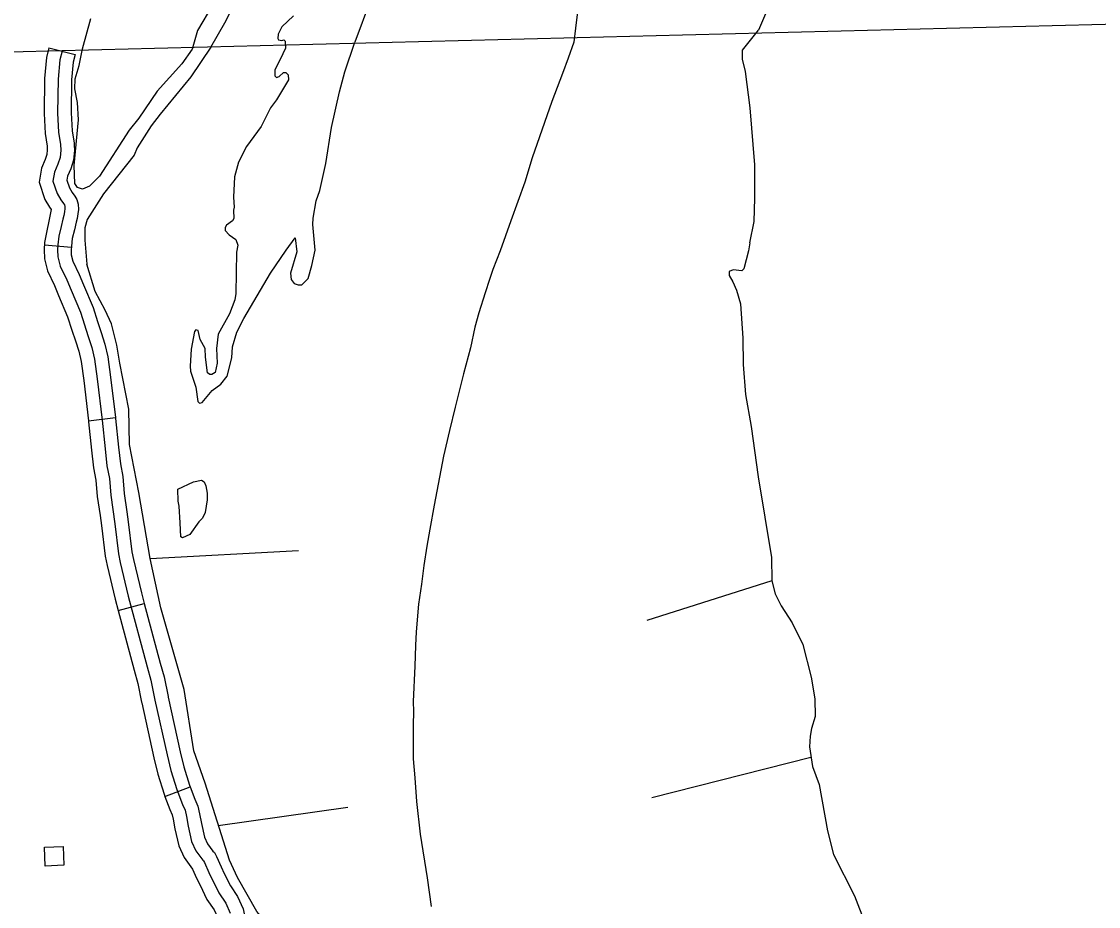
# Model space of a CAD drawing. Extents: x -19 to 366, y -4 to 359.
# Drawn here: x 143.649 to 144.78, y 199.047 to 199.977 of the extents above; entities that cross this region are included whole.
import ezdxf

# ---------------------------------------------------------------- set-up
doc = ezdxf.new("R2010")
doc.units = 0
for name, color, linetype in [('21', 7, 'Continuous'), ('R_Alt Surface', 7, 'Continuous'), ('R_Border Prem', 7, 'Continuous'), ('Sheet Fence', 7, 'Continuous'), ('T_Indications', 7, 'Continuous')]:
    doc.layers.add(name, color=color, linetype=linetype)

msp = doc.modelspace()

# ---------------------------------------------------------------- linework, layer by layer
at = {"layer": '21'}
msp.add_lwpolyline([(143.6922, 199.1104), (143.6931, 199.0907), (143.6733, 199.0899), (143.6725, 199.1096)], close=True, dxfattribs=at)
at = {"layer": 'R_Alt Surface'}
msp.add_lwpolyline([(144.2325, 199.9869), (144.2305, 199.9699), (144.2286, 199.9551), (144.2227, 199.9382), (144.2167, 199.9222), (144.2056, 199.8929), (144.1847, 199.8335), (144.1771, 199.8081), (144.1624, 199.7676), (144.1511, 199.736), (144.1435, 199.7165), (144.1402, 199.7058), (144.1354, 199.6919), (144.129, 199.6709), (144.1246, 199.6557), (144.1202, 199.6341), (144.1129, 199.6069), (144.1039, 199.5719), (144.098, 199.5473), (144.0917, 199.5204), (144.082, 199.4687), (144.0773, 199.4438), (144.0742, 199.4257), (144.071, 199.4056), (144.0687, 199.3859), (144.0656, 199.365), (144.0631, 199.3358), (144.0624, 199.3213), (144.0615, 199.2997), (144.06, 199.2627), (144.0601, 199.252), (144.06, 199.2378), (144.06, 199.2023), (144.0615, 199.1826), (144.0635, 199.1576), (144.0673, 199.1233), (144.0747, 199.0775), (144.0788, 199.0474)], dxfattribs=at)
at = {"layer": 'R_Border Prem'}
for points in [[(144.5338, 200.3137), (144.5309, 200.303), (144.5297, 200.2679), (144.5279, 200.2578), (144.5242, 200.2448), (144.5195, 200.2351), (144.4919, 200.1971), (144.4863, 200.1882), (144.4835, 200.1798), (144.4755, 200.1384), (144.4667, 200.1177), (144.4542, 200.0985), (144.4537, 200.0896), (144.4569, 200.0732), (144.4556, 200.0663), (144.4436, 200.0358), (144.4407, 200.0258), (144.4373, 200.0077), (144.4319, 199.9899), (144.4226, 199.9676)], [(143.806, 200.1295), (143.8101, 200.1321), (143.8146, 200.1296), (143.8151, 200.1243), (143.8125, 200.0976), (143.8082, 200.0725), (143.8053, 200.0422), (143.8003, 200.0257), (143.789, 200.0047), (143.7892, 199.9985), (143.7962, 199.9936), (143.8012, 199.9937), (143.8085, 199.996), (143.8366, 200.012), (143.8436, 200.0124), (143.8498, 200.009), (143.8511, 200.0043), (143.849, 199.994), (143.8335, 199.9673), (143.8276, 199.9476)], [(143.8473, 199.9499), (143.8622, 199.9754), (143.8876, 200.0257)], [(144.0152, 199.9991), (143.9985, 199.955)], [(143.7126, 199.9482), (143.7215, 199.9798)], [(143.9341, 199.9829), (143.9221, 199.9711), (143.918, 199.9634), (143.9176, 199.9588), (143.9186, 199.9575), (143.9218, 199.9569)], [(144.4133, 199.7443), (144.4179, 199.7668), (144.4187, 199.7911), (144.4188, 199.8264), (144.4139, 199.8861), (144.409, 199.9244), (144.4058, 199.9373), (144.4059, 199.9466), (144.4226, 199.9676)], [(143.8489, 199.5892), (143.858, 199.5959), (143.8646, 199.6044), (143.8696, 199.6236), (143.87, 199.6352), (143.8747, 199.6506), (143.8819, 199.6648), (143.9102, 199.7124), (143.9264, 199.7367), (143.9359, 199.7497), (143.9378, 199.735), (143.9311, 199.7125), (143.9316, 199.7058), (143.9348, 199.7017), (143.939, 199.7001), (143.943, 199.7003), (143.9496, 199.7068), (143.9533, 199.7206), (143.9569, 199.7367), (143.9544, 199.7637), (143.9547, 199.7701), (143.9579, 199.7884), (143.9617, 199.7992), (143.9681, 199.8276), (143.974, 199.8653), (143.9824, 199.903), (143.9882, 199.9239), (143.9985, 199.955)], [(143.9218, 199.9569), (143.9241, 199.9575), (143.9255, 199.956), (143.9257, 199.9488), (143.923, 199.9429)], [(143.8276, 199.9476), (143.8168, 199.9323), (143.7911, 199.9037), (143.7718, 199.8751), (143.7617, 199.8625), (143.7306, 199.8144), (143.7201, 199.8038), (143.7126, 199.8007), (143.7072, 199.8025), (143.7047, 199.8068), (143.704, 199.8256), (143.7085, 199.8735), (143.7075, 199.8917), (143.7044, 199.9061), (143.7048, 199.9165), (143.7092, 199.9305), (143.7126, 199.9482)], [(143.8473, 199.9499), (143.8265, 199.9187), (143.7943, 199.8796), (143.7848, 199.8671), (143.7699, 199.844), (143.7668, 199.8363), (143.7348, 199.7957), (143.7174, 199.7689), (143.715, 199.7601), (143.7152, 199.7472), (143.7173, 199.722)], [(143.923, 199.9429), (143.9146, 199.9258), (143.9145, 199.9197), (143.9164, 199.918), (143.919, 199.919), (143.9237, 199.9231), (143.9262, 199.9233), (143.9285, 199.9207), (143.9288, 199.9155), (143.9163, 199.8945), (143.91, 199.8861), (143.9003, 199.8664), (143.8848, 199.8455), (143.8765, 199.8289), (143.8722, 199.8136), (143.8712, 199.7922), (143.8719, 199.7819), (143.8712, 199.7785), (143.8715, 199.7698), (143.87, 199.7673), (143.8638, 199.7628), (143.8625, 199.7603), (143.8626, 199.7573), (143.8666, 199.7526), (143.8735, 199.748), (143.8759, 199.7419), (143.8745, 199.7345), (143.8736, 199.6912), (143.8727, 199.6846), (143.8669, 199.6697), (143.8552, 199.6485), (143.8533, 199.6334), (143.8539, 199.6179), (143.852, 199.608), (143.8484, 199.6062), (143.8463, 199.6062), (143.844, 199.6077), (143.8419, 199.6242), (143.8414, 199.6335), (143.8363, 199.6429), (143.8341, 199.6524), (143.8316, 199.6529), (143.8301, 199.6512), (143.8268, 199.6327), (143.8255, 199.6147), (143.826, 199.6097), (143.8317, 199.5929), (143.8338, 199.5778), (143.8356, 199.5759), (143.8384, 199.5767), (143.8489, 199.5892)], [(144.4133, 199.7443), (144.4121, 199.7358), (144.4071, 199.7169), (144.405, 199.715), (144.3959, 199.716), (144.3919, 199.7142), (144.3916, 199.7099), (144.3957, 199.7033), (144.3996, 199.6948), (144.4038, 199.6804), (144.406, 199.6444), (144.4066, 199.6165), (144.4088, 199.5852), (144.4149, 199.5515), (144.4223, 199.4985), (144.4364, 199.414), (144.4366, 199.3893), (144.44, 199.3757), (144.4464, 199.3631), (144.4581, 199.3452), (144.469, 199.3226), (144.4778, 199.2883), (144.4816, 199.2654), (144.4822, 199.247), (144.4784, 199.2344), (144.477, 199.2264), (144.4762, 199.2152), (144.4792, 199.1944), (144.4863, 199.1755), (144.4949, 199.1268), (144.5015, 199.1021), (144.5234, 199.0587), (144.5346, 199.0296)], [(143.919, 199.0176), (143.9129, 199.0223), (143.9009, 199.0358), (143.8957, 199.0422), (143.8753, 199.0778), (143.8669, 199.0961), (143.8415, 199.177), (143.8294, 199.211), (143.8194, 199.2754), (143.7947, 199.3609), (143.7837, 199.4129), (143.7719, 199.4822), (143.7619, 199.5326), (143.7612, 199.5698), (143.7519, 199.618), (143.7486, 199.6368), (143.743, 199.6593), (143.7364, 199.6738), (143.726, 199.6931), (143.7173, 199.722)], [(143.8128, 199.4856), (143.8292, 199.4932), (143.8375, 199.4952), (143.8402, 199.4932), (143.8421, 199.489), (143.8436, 199.4813), (143.8435, 199.4746), (143.8414, 199.4613), (143.8386, 199.4552), (143.8349, 199.4514), (143.8252, 199.4379), (143.8177, 199.4346), (143.816, 199.4355), (143.815, 199.4503)], [(143.815, 199.4503), (143.8142, 199.4678), (143.8132, 199.4731), (143.8128, 199.4856)], [(143.7837, 199.4129), (143.9396, 199.4212)], [(144.4366, 199.3893), (144.3054, 199.3479)], [(144.4775, 199.204), (144.3107, 199.1616)], [(143.8552, 199.1324), (143.9912, 199.1516)]]:
    msp.add_lwpolyline(points, dxfattribs=at)
at = {"layer": 'Sheet Fence'}
for points in [[(146.7783, 1.697), (146.5788, 10.3131), (146.3785, 18.9294), (146.1776, 27.5458), (145.9759, 36.1624), (145.7736, 44.7791), (145.5705, 53.396), (145.3668, 62.013), (145.1624, 70.6301), (144.9572, 79.2474), (144.7514, 87.8648), (144.5449, 96.4823), (144.3377, 105.1), (144.1299, 113.7179), (143.9213, 122.3359), (143.712, 130.954), (143.5021, 139.5723), (143.2915, 148.1907), (143.0802, 156.8092), (142.8682, 165.4279), (142.6555, 174.0468), (142.4422, 182.6658), (142.2282, 191.2849), (142.0135, 199.9042), (141.7981, 208.5236), (141.582, 217.1432), (141.3653, 225.7629), (141.1479, 234.3828), (140.9298, 243.0028), (140.711, 251.623), (140.4916, 260.2433), (140.2715, 268.8638), (140.0508, 277.4844), (139.8293, 286.1051), (139.6072, 294.726), (139.3845, 303.3471), (139.161, 311.9683), (138.937, 320.5896), (138.7122, 329.2111), (138.4868, 337.8328), (138.2607, 346.4546)], [(0, 198.1326), (7.1014, 198.137), (14.2028, 198.1503), (21.3042, 198.1724), (28.4055, 198.2034), (35.5068, 198.2433), (42.6081, 198.292), (49.7092, 198.3496), (56.8103, 198.4161), (63.9113, 198.4913), (71.0123, 198.5755), (78.1131, 198.6685), (85.2137, 198.7704), (92.3143, 198.8811), (99.4147, 199.0007), (106.5149, 199.1291), (113.615, 199.2664), (120.7149, 199.4126), (127.8146, 199.5676), (134.9141, 199.7315), (142.0135, 199.9042), (149.1125, 200.0858), (156.2114, 200.2762), (163.31, 200.4755), (170.4084, 200.6837), (177.5065, 200.9007), (184.6043, 201.1265), (191.7018, 201.3612), (198.799, 201.6048), (205.896, 201.8572), (212.9926, 202.1185), (220.0888, 202.3886), (227.1848, 202.6676), (234.2803, 202.9554), (241.3755, 203.2521), (248.4704, 203.5576), (255.5648, 203.872), (262.6589, 204.1952), (269.7525, 204.5273), (276.8457, 204.8682), (283.9385, 205.218), (291.0309, 205.5766), (298.1228, 205.9441), (305.2142, 206.3204), (312.3051, 206.7056), (319.3956, 207.0996), (326.4856, 207.5024), (333.5751, 207.9141), (340.664, 208.3347)], [(0, 189.5162), (7.1121, 189.5206), (14.2243, 189.5339), (21.3364, 189.556), (28.4484, 189.5869), (35.5605, 189.6267), (42.6725, 189.6754), (49.7844, 189.7329), (56.8962, 189.7992), (64.0079, 189.8744), (71.1196, 189.9584), (78.2311, 190.0512), (85.3425, 190.1529), (92.4538, 190.2635), (99.5649, 190.3829), (106.6759, 190.5111), (113.7867, 190.6482), (120.8974, 190.7941), (128.0078, 190.9489), (135.1181, 191.1125), (142.2282, 191.2849), (149.338, 191.4662), (156.4476, 191.6563), (163.5569, 191.8553), (170.666, 192.0631), (177.7749, 192.2798), (184.8835, 192.5053), (191.9917, 192.7396), (199.0997, 192.9828), (206.2074, 193.2348), (213.3147, 193.4956), (220.4218, 193.7653), (227.5285, 194.0438), (234.6348, 194.3312), (241.7408, 194.6274), (248.8464, 194.9324), (255.9516, 195.2463), (263.0564, 195.569), (270.1608, 195.9005), (277.2648, 196.2409), (284.3683, 196.5901), (291.4715, 196.9481), (298.5741, 197.315), (305.6763, 197.6907), (312.7781, 198.0753), (319.8793, 198.4686), (326.9801, 198.8708), (334.0804, 199.2818), (341.1801, 199.7017)]]:
    msp.add_spline(points, degree=3, dxfattribs=at)
at = {"layer": 'T_Indications'}
for p, q in [((143.6774, 199.9493), (143.7049, 199.9422)), ((143.7009, 199.7395), (143.6726, 199.7419)), ((143.7188, 199.5575), (143.7471, 199.5608)), ((143.7501, 199.3582), (143.7775, 199.3655)), ((143.7992, 199.163), (143.8258, 199.1729))]:
    msp.add_line(p, q, dxfattribs=at)
for points in [[(143.6774, 199.9493), (143.6747, 199.939), (143.6728, 199.9169), (143.6722, 199.8803), (143.6733, 199.859), (143.6754, 199.846), (143.6754, 199.8454)], [(143.6911, 199.9457), (143.6888, 199.9366), (143.687, 199.9162), (143.6864, 199.8805), (143.6875, 199.8606), (143.6895, 199.8475), (143.6899, 199.8417), (143.6891, 199.8341), (143.6868, 199.8271), (143.6833, 199.8186), (143.6816, 199.8091), (143.6859, 199.7961), (143.6899, 199.7896), (143.6926, 199.7857), (143.6936, 199.7841), (143.6941, 199.7826), (143.6941, 199.78), (143.6938, 199.7771), (143.6929, 199.7728)], [(143.7049, 199.9422), (143.7028, 199.9342), (143.7012, 199.9154), (143.7006, 199.8808), (143.7016, 199.8621), (143.7037, 199.8491), (143.7038, 199.8471)], [(143.6754, 199.8454), (143.6756, 199.842), (143.6751, 199.8371), (143.6735, 199.832), (143.6696, 199.8226), (143.6669, 199.8081), (143.673, 199.79), (143.678, 199.7818), (143.6797, 199.7793), (143.6728, 199.7448)], [(143.7038, 199.8471), (143.7041, 199.8414), (143.7031, 199.8312), (143.7002, 199.8221), (143.697, 199.8145), (143.6962, 199.8102), (143.6989, 199.8021), (143.7018, 199.7973), (143.7045, 199.7934), (143.7066, 199.79), (143.7082, 199.7851), (143.7084, 199.7793), (143.7078, 199.7748), (143.7069, 199.77), (143.706, 199.7659), (143.7041, 199.7581), (143.7017, 199.7488)], [(143.693, 199.773), (143.6921, 199.7691), (143.6903, 199.7615), (143.6877, 199.7513), (143.6868, 199.7422), (143.6864, 199.7371), (143.6866, 199.7296), (143.6891, 199.72), (143.6962, 199.7055), (143.7006, 199.6946), (143.7104, 199.6715), (143.7187, 199.6459), (143.7224, 199.6343), (143.7251, 199.6221), (143.728, 199.6014), (143.7331, 199.5581), (143.7363, 199.5281), (143.7383, 199.5101), (143.7408, 199.4969), (143.7423, 199.4795), (143.7465, 199.4494), (143.7504, 199.4176), (143.7522, 199.4088), (143.7607, 199.3734), (143.7805, 199.2992), (143.7844, 199.285), (143.7887, 199.2642), (143.8014, 199.2066), (143.8054, 199.1903), (143.8117, 199.1701), (143.8175, 199.1545), (143.8203, 199.1484), (143.8217, 199.1419), (143.8237, 199.1319), (143.8271, 199.1156), (143.8317, 199.1059), (143.8388, 199.0961), (143.8396, 199.0952), (143.8406, 199.0935), (143.8452, 199.0831), (143.8556, 199.0618), (143.8631, 199.0509), (143.8678, 199.0405)], [(143.7017, 199.7488), (143.701, 199.7409), (143.7006, 199.7367), (143.7008, 199.7317), (143.7025, 199.725), (143.7092, 199.7112), (143.7137, 199.7001), (143.7237, 199.6765), (143.7285, 199.6616)], [(143.6728, 199.7448), (143.6722, 199.7375), (143.6725, 199.7276), (143.6758, 199.7151), (143.6832, 199.6997), (143.6875, 199.6892), (143.697, 199.6665), (143.7015, 199.6528)], [(143.7285, 199.6616), (143.7322, 199.6503), (143.7361, 199.6379), (143.7391, 199.6246), (143.7421, 199.6032), (143.7471, 199.5608)], [(143.7015, 199.6528), (143.7052, 199.6416), (143.7087, 199.6306), (143.7111, 199.6196), (143.7139, 199.5996), (143.7188, 199.5575)], [(143.7188, 199.5575), (143.719, 199.5565), (143.7222, 199.5265), (143.7243, 199.508), (143.7267, 199.495), (143.7281, 199.4779), (143.731, 199.4579)], [(143.7471, 199.5608), (143.7472, 199.5597), (143.7505, 199.5296), (143.7524, 199.5122), (143.7549, 199.4988), (143.7564, 199.481), (143.7591, 199.4619)], [(143.731, 199.4579), (143.7324, 199.4475), (143.7363, 199.4152), (143.7384, 199.4056), (143.747, 199.37), (143.7501, 199.3582)], [(143.7591, 199.4619), (143.7606, 199.4512), (143.7644, 199.4199), (143.7661, 199.4119), (143.7745, 199.3769), (143.7775, 199.3655)], [(143.7775, 199.3655), (143.7942, 199.3029), (143.7982, 199.2884), (143.8025, 199.2679)], [(143.7501, 199.3582), (143.7668, 199.2955), (143.7706, 199.2817), (143.7747, 199.2621)], [(143.7747, 199.2621), (143.7749, 199.2613), (143.7876, 199.2034), (143.7917, 199.1865), (143.7983, 199.1655), (143.7992, 199.163)], [(143.8025, 199.2679), (143.8026, 199.2672), (143.8152, 199.2098), (143.819, 199.1941), (143.8251, 199.1747), (143.8258, 199.1729)], [(143.8258, 199.1729), (143.8306, 199.16), (143.8338, 199.1529), (143.8356, 199.1448), (143.8376, 199.1347), (143.8407, 199.1202), (143.844, 199.1131), (143.8495, 199.1055), (143.8511, 199.104), (143.8533, 199.0998), (143.8581, 199.0891), (143.8615, 199.0821)], [(143.7992, 199.163), (143.8043, 199.1491), (143.8067, 199.1438), (143.8078, 199.139), (143.8097, 199.129), (143.8136, 199.1111), (143.8194, 199.0987), (143.828, 199.0867), (143.8281, 199.0866), (143.8324, 199.0771), (143.836, 199.0697)], [(143.8615, 199.0821), (143.8679, 199.069), (143.8755, 199.0579), (143.8814, 199.0449), (143.8836, 199.0341), (143.8859, 199.0167), (143.8854, 198.9963), (143.8845, 198.9909), (143.8826, 198.9792)], [(143.836, 199.0697), (143.8433, 199.0546), (143.8507, 199.0439), (143.8542, 199.0361), (143.8556, 199.0295), (143.8574, 199.0152), (143.8571, 198.9991), (143.8564, 198.9955), (143.8546, 198.9835)]]:
    msp.add_lwpolyline(points, dxfattribs=at)

doc.saveas('drawing.dxf')
